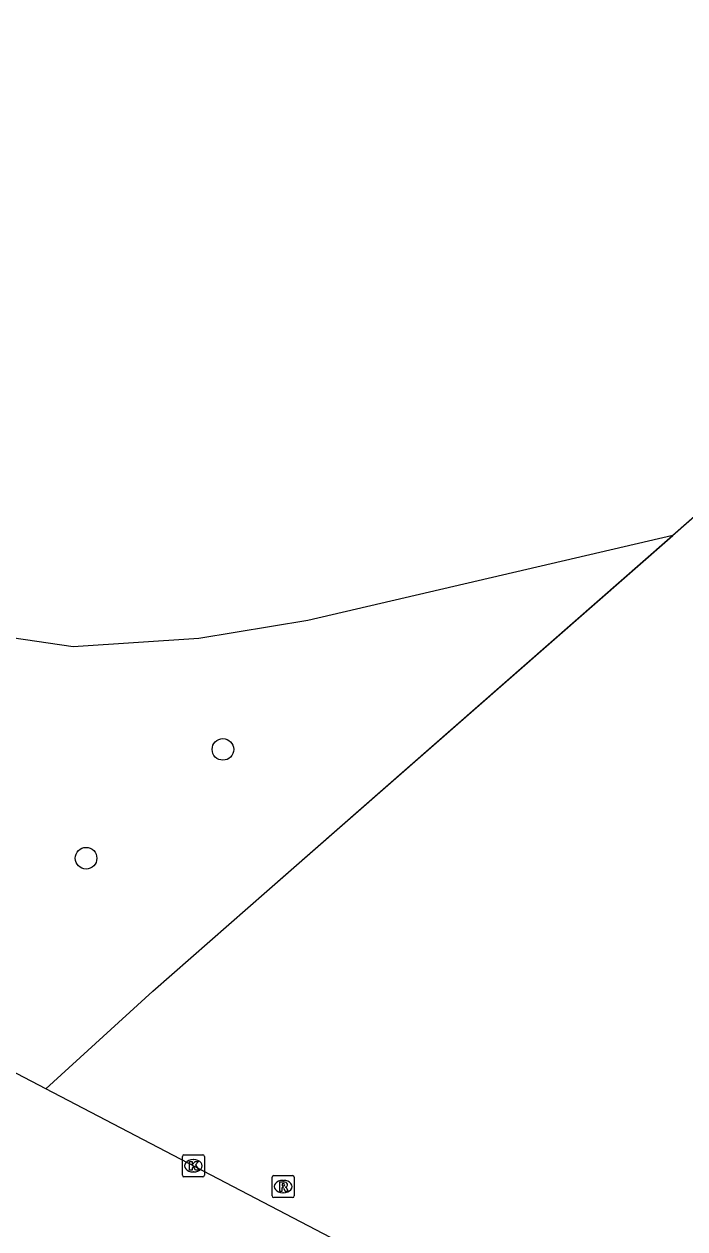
# Model space of a CAD drawing. Extents: x 156414 to 157775, y 382335 to 383765.
# Drawn here: x 157446.4 to 157476.3, y 382579.3 to 382633.8 of the extents above; entities that cross this region are included whole.
import ezdxf

# ---------------------------------------------------------------- set-up
doc = ezdxf.new("R2010")
doc.units = 0
for name, color, linetype in [('IMGEO_Boom', 7, 'Continuous'), ('IMGEO_Grasland_agrarisch', 7, 'Continuous'), ('IMGEO_Groenvoorziening', 7, 'Continuous'), ('IMGEO_Hek', 7, 'Continuous'), ('IMGEO_Kolk', 7, 'Continuous'), ('IMGEO_Rijbaan_regionaal_gesloten', 7, 'Continuous'), ('IMGEO_Rioolput', 7, 'Continuous')]:
    doc.layers.add(name, color=color, linetype=linetype)

msp = doc.modelspace()

# ---------------------------------------------------------------- linework, layer by layer
at = {"layer": 'IMGEO_Boom'}
for centre in [(157455.371, 382600.999), (157449.174, 382596.07)]:
    msp.add_circle(centre, 0.489, dxfattribs=at)
at = {"layer": 'IMGEO_Grasland_agrarisch'}
for points in [[(157475.741, 382610.692), (157459.212, 382606.83), (157454.285, 382606.021), (157448.594, 382605.649), (157444.152, 382606.291), (157439.601, 382607.458), (157440.933, 382620.153), (157440.964, 382622.576), (157440.898, 382623.189), (157440.787, 382623.757), (157440.63, 382624.315), (157440.426, 382624.857), (157440.178, 382625.38), (157439.887, 382625.881), (157439.555, 382626.355), (157439.184, 382626.801), (157438.777, 382627.213), (157438.338, 382627.59), (157437.868, 382627.929), (157437.409, 382628.205), (157434.308, 382629.9), (157379.894, 382658.405), (157379.992, 382660.887), (157377.029, 382671.342)], [(157517.764, 382647.74), (157500.12, 382632.068), (157475.741, 382610.692)]]:
    msp.add_lwpolyline(points, dxfattribs=at)
at = {"layer": 'IMGEO_Groenvoorziening'}
msp.add_lwpolyline([(157447.357, 382585.624), (157452.198, 382590.049), (157457.36, 382594.575), (157475.741, 382610.692)], dxfattribs=at)
at = {"layer": 'IMGEO_Hek'}
for points in [[(157452.198, 382590.049), (157457.36, 382594.575), (157500.12, 382632.068)], [(157447.357, 382585.624), (157452.198, 382590.049)]]:
    msp.add_lwpolyline(points, dxfattribs=at)
at = {"layer": 'IMGEO_Kolk'}
for p, q in [((157453.533, 382581.712), (157453.533, 382582.564)), ((157453.608, 382582.638), (157454.46, 382582.638)), ((157454.021, 382582.418), (157454.046, 382582.418)), ((157454.534, 382582.564), (157454.534, 382581.712)), ((157454.044, 382581.858), (157454.019, 382581.858)), ((157454.46, 382581.638), (157453.608, 382581.638))]:
    msp.add_line(p, q, dxfattribs=at)
for points in [[(157453.533, 382581.712), (157453.533, 382582.564)], [(157453.608, 382582.638), (157454.46, 382582.638)], [(157453.854, 382582.338), (157453.977, 382582.338), (157453.977, 382582.187), (157454.107, 382582.338), (157454.271, 382582.338), (157454.125, 382582.187), (157454.278, 382581.938), (157454.126, 382581.938), (157454.041, 382582.102), (157453.977, 382582.035), (157453.977, 382581.938), (157453.854, 382581.938), (157453.854, 382582.338)], [(157454.534, 382582.564), (157454.534, 382581.712)], [(157454.46, 382581.638), (157453.608, 382581.638)]]:
    msp.add_lwpolyline(points, dxfattribs=at)
for centre, start, end in [((157453.61, 382582.562), 91.552, 178.448), ((157453.61, 382582.562), 91.552, 178.448), ((157454.458, 382582.562), 1.552, 88.448), ((157454.458, 382582.562), 1.552, 88.448), ((157453.61, 382581.714), 181.552, 268.448), ((157453.61, 382581.714), 181.552, 268.448), ((157454.458, 382581.714), 271.552, 358.448), ((157454.458, 382581.714), 271.552, 358.448)]:
    msp.add_arc(centre, 0.0765, start, end, dxfattribs=at)
for centre, major_axis, ratio, start_param, end_param in [((157454.02, 382582.138), (-0.387, 0.002), 0.722429, 4.712389, 7.853982), ((157454.045, 382582.138), (-0.39, 0.002), 0.717154, 1.570796, 4.712389)]:
    msp.add_ellipse(centre, major_axis=major_axis, ratio=ratio, start_param=start_param, end_param=end_param, dxfattribs=at)
at = {"layer": 'IMGEO_Rijbaan_regionaal_gesloten'}
for points in [[(157447.357, 382585.624), (157434.634, 382592.268)], [(157554.348, 382529.747), (157447.357, 382585.624)]]:
    msp.add_lwpolyline(points, dxfattribs=at)
at = {"layer": 'IMGEO_Rioolput'}
for p, q in [((157457.673, 382581.697), (157458.525, 382581.697)), ((157457.598, 382580.771), (157457.598, 382581.623)), ((157458.086, 382581.477), (157458.111, 382581.477)), ((157458.599, 382581.623), (157458.599, 382580.771)), ((157458.525, 382580.697), (157457.673, 382580.697)), ((157458.109, 382580.917), (157458.084, 382580.917))]:
    msp.add_line(p, q, dxfattribs=at)
for points in [[(157457.673, 382581.697), (157458.525, 382581.697)], [(157457.598, 382580.771), (157457.598, 382581.623)], [(157458.187, 382581.395), (157457.935, 382581.397), (157457.935, 382580.997)], [(157457.935, 382580.997), (157458.059, 382580.997), (157458.059, 382581.159), (157458.07, 382581.159)], [(157458.113, 382581.316), (157458.059, 382581.316), (157458.059, 382581.235)], [(157458.059, 382581.235), (157458.111, 382581.235)], [(157458.117, 382581.13), (157458.188, 382580.997), (157458.328, 382580.997), (157458.263, 382581.123)], [(157458.599, 382581.623), (157458.599, 382580.771)], [(157458.525, 382580.697), (157457.673, 382580.697)]]:
    msp.add_lwpolyline(points, dxfattribs=at)
for centre, radius, start, end in [((157457.675, 382581.621), 0.0765, 91.552, 178.448), ((157457.675, 382581.621), 0.0765, 91.552, 178.448), ((157458.523, 382581.621), 0.0765, 1.552, 88.448), ((157458.523, 382581.621), 0.0765, 1.552, 88.448), ((157458.069, 382581.106), 0.0533, 26.0293, 88.6989), ((157458.095, 382581.424), 0.19, 274.7715, 282.9687), ((157458.119, 382581.22), 0.0964, 77.0061, 93.1865), ((157458.133, 382581.277), 0.0378, 276.6634, 79.6772), ((157458.186, 382581.285), 0.109, 350.3612, 89.416), ((157458.184, 382581.285), 0.112, 277.5842, 350.9817), ((157458.168, 382581.07), 0.108, 29.5134, 73.7905), ((157457.675, 382580.773), 0.0765, 181.552, 268.448), ((157457.675, 382580.773), 0.0765, 181.552, 268.448), ((157458.523, 382580.773), 0.0765, 271.552, 358.448), ((157458.523, 382580.773), 0.0765, 271.552, 358.448)]:
    msp.add_arc(centre, radius, start, end, dxfattribs=at)
for centre, major_axis, ratio, start_param, end_param in [((157458.085, 382581.197), (-0.387, 0.002), 0.722429, 4.712389, 7.853982), ((157458.11, 382581.197), (-0.39, 0.002), 0.717154, 1.570796, 4.712389)]:
    msp.add_ellipse(centre, major_axis=major_axis, ratio=ratio, start_param=start_param, end_param=end_param, dxfattribs=at)

doc.saveas('drawing.dxf')
